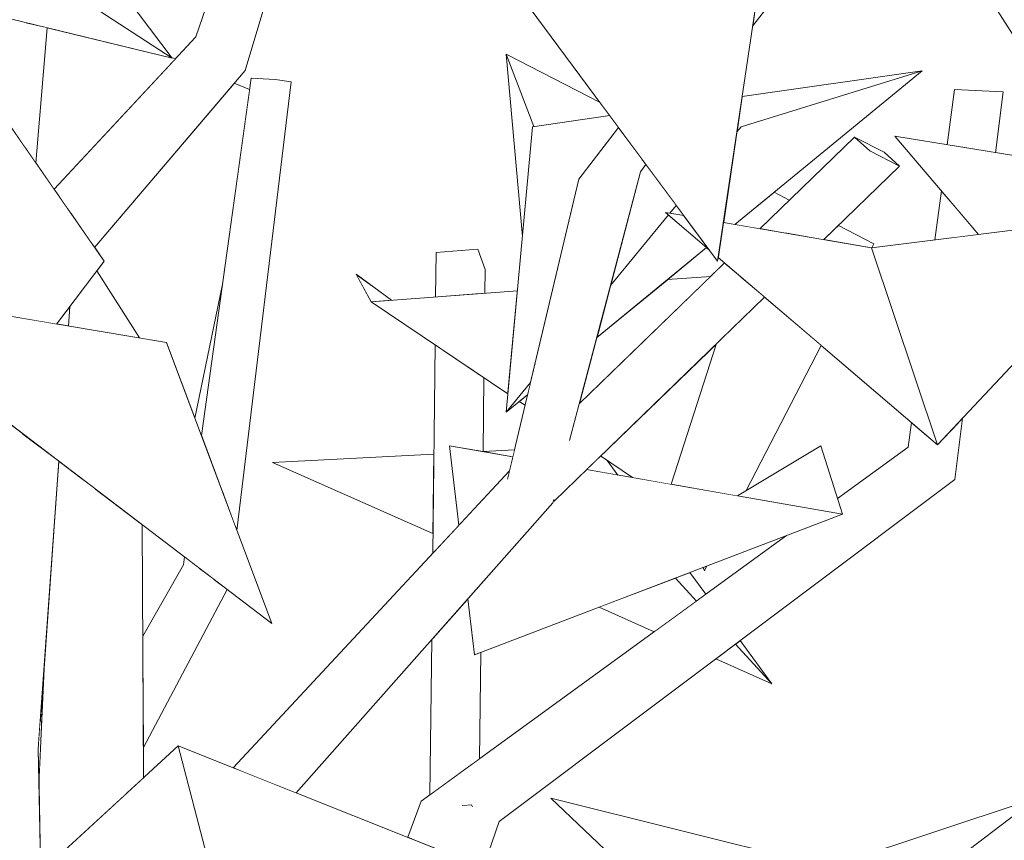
# Model space of a CAD drawing. Extents: x -289599 to -184549, y 66678 to 295474.
# Tile 333 of 656: x -263473 to -263382, y 72239 to 72314. Entities that reach past the tile are written whole.
import ezdxf

# ---------------------------------------------------------------- set-up
doc = ezdxf.new("R2010")
doc.units = 0
doc.header["$MEASUREMENT"] = 0
doc.linetypes.add('Wipeout_Contour', pattern=[1000, 0, -1000])
doc.layers.add('arch drzewa', color=8, linetype='Continuous')
doc.layers.add('arch drzewa_Nr_Pióra__4', color=8, linetype='Continuous', lineweight=9)

msp = doc.modelspace()

# ---------------------------------------------------------------- wipeouts: each hides what was drawn before it
at = {"color": 254, "linetype": 'Wipeout_Contour', "lineweight": 0, "ltscale": 1281516.56519046}
msp.add_wipeout([(-263405.167, 72313.848), (-263394.133, 72328.149), (-263395.625, 72327.798), (-263405.013, 72314.883)], dxfattribs=at).dxf.layer = 'arch drzewa'
at = {"color": 254, "linetype": 'Wipeout_Contour', "lineweight": 0, "ltscale": 1281780.025712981}
msp.add_wipeout([(-263472.259, 72302.688), (-263471.259, 72301.248), (-263470.216, 72313.722), (-263472.152, 72314.193)], dxfattribs=at).dxf.layer = 'arch drzewa'
at = {"color": 254, "linetype": 'Wipeout_Contour', "lineweight": 0, "ltscale": 1281509.307482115}
msp.add_wipeout([(-263406.616, 72304.128), (-263406.236, 72304.59), (-263389.523, 72309.746), (-263406.134, 72307.363)], dxfattribs=at).dxf.layer = 'arch drzewa'
at = {"color": 254, "linetype": 'Wipeout_Contour', "lineweight": 0, "ltscale": 1281679.726388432}
msp.add_wipeout([(-263452.846, 72267.729), (-263452.716, 72267.382), (-263447.706, 72308.737), (-263449.203, 72308.953)], dxfattribs=at).dxf.layer = 'arch drzewa'
at = {"color": 254, "linetype": 'Wipeout_Contour', "lineweight": 0, "ltscale": 1281440.570679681}
msp.add_wipeout([(-263386.555, 72308.018), (-263386.55, 72302.817), (-263382.757, 72302.196), (-263382.057, 72307.8)], dxfattribs=at).dxf.layer = 'arch drzewa'
at = {"color": 254, "linetype": 'Wipeout_Contour', "lineweight": 0, "ltscale": 1281473.518111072}
msp.add_wipeout([(-263395.778, 72303.639), (-263394.355, 72302.358), (-263391.619, 72300.96), (-263393.042, 72302.241)], dxfattribs=at).dxf.layer = 'arch drzewa'
at = {"color": 254, "linetype": 'Wipeout_Contour', "lineweight": 0, "ltscale": 961076.503666}
msp.add_wipeout([(-263386.545, 72297.243), (-263386.543, 72294.382), (-263384.346, 72294.655)], dxfattribs=at).dxf.layer = 'arch drzewa'
at = {"color": 254, "linetype": 'Wipeout_Contour', "lineweight": 0, "ltscale": 1281603.294550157}
msp.add_wipeout([(-263430.536, 72289.188), (-263429.855, 72289.238), (-263429.83, 72291.438), (-263430.489, 72293.301)], dxfattribs=at).dxf.layer = 'arch drzewa'
at = {"color": 254, "linetype": 'Wipeout_Contour', "lineweight": 0, "ltscale": 961311.443079}
msp.add_wipeout([(-263468.119, 72288.024), (-263469.342, 72286.403), (-263468.249, 72286.219)], dxfattribs=at).dxf.layer = 'arch drzewa'
at = {"color": 254, "linetype": 'Wipeout_Contour', "lineweight": 0, "ltscale": 1281591.382867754}
msp.add_wipeout([(-263430.701, 72274.762), (-263430.022, 72274.644), (-263429.944, 72281.462), (-263430.619, 72281.916)], dxfattribs=at).dxf.layer = 'arch drzewa'
at = {"color": 254, "linetype": 'Wipeout_Contour', "lineweight": 0, "ltscale": 1281674.929464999}
msp.add_wipeout([(-263454.841, 72262.864), (-263461.351, 72249.369), (-263461.338, 72247.354), (-263453.607, 72261.924)], dxfattribs=at).dxf.layer = 'arch drzewa'
at = {"color": 254, "linetype": 'Wipeout_Contour', "lineweight": 0, "ltscale": 1601958.424458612}
msp.add_wipeout([(-263431.033, 72245.824), (-263430.347, 72246.323), (-263430.234, 72256.126), (-263430.814, 72255.904), (-263430.908, 72256.692)], dxfattribs=at).dxf.layer = 'arch drzewa'
at = {"color": 254, "linetype": 'Wipeout_Contour', "lineweight": 0, "ltscale": 1281562.048757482}
msp.add_wipeout([(-263435.72, 72242.416), (-263436.506, 72238.905), (-263430.002, 72236.318), (-263428.552, 72240.528)], dxfattribs=at).dxf.layer = 'arch drzewa'

# ---------------------------------------------------------------- next in the draw order: wipeouts: each hides what was drawn before it
at = {"color": 254, "linetype": 'Wipeout_Contour', "lineweight": 0, "ltscale": 1281786.774988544}
msp.add_wipeout([(-263473.64, 72304.677), (-263472.259, 72302.688), (-263472.152, 72314.193), (-263472.767, 72314.343)], dxfattribs=at).dxf.layer = 'arch drzewa'
at = {"color": 254, "linetype": 'Wipeout_Contour', "lineweight": 0, "ltscale": 961258.992095}
msp.add_wipeout([(-263449.203, 72308.953), (-263453.756, 72270.158), (-263452.846, 72267.729)], dxfattribs=at).dxf.layer = 'arch drzewa'
at = {"color": 254, "linetype": 'Wipeout_Contour', "lineweight": 0, "ltscale": 961087.085506}
msp.add_wipeout([(-263387.215, 72302.926), (-263386.55, 72302.817), (-263386.555, 72308.018)], dxfattribs=at).dxf.layer = 'arch drzewa'
at = {"color": 254, "linetype": 'Wipeout_Contour', "lineweight": 0, "ltscale": 1281480.937796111}
msp.add_wipeout([(-263402.163, 72294.792), (-263398.613, 72294.182), (-263391.619, 72300.96), (-263394.355, 72302.358)], dxfattribs=at).dxf.layer = 'arch drzewa'
at = {"color": 254, "linetype": 'Wipeout_Contour', "lineweight": 0, "ltscale": 1281442.819517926}
msp.add_wipeout([(-263387.765, 72298.678), (-263388.351, 72294.157), (-263386.543, 72294.382), (-263386.545, 72297.243)], dxfattribs=at).dxf.layer = 'arch drzewa'
at = {"color": 254, "linetype": 'Wipeout_Contour', "lineweight": 0, "ltscale": 1281612.453282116}
msp.add_wipeout([(-263434.396, 72288.9), (-263430.536, 72289.188), (-263430.489, 72293.301), (-263434.349, 72293)], dxfattribs=at).dxf.layer = 'arch drzewa'
at = {"color": 254, "linetype": 'Wipeout_Contour', "lineweight": 0, "ltscale": 1922395.624156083}
msp.add_wipeout([(-263434.447, 72284.489), (-263434.667, 72265.252), (-263432.243, 72267.854), (-263433.12, 72275.183), (-263430.701, 72274.762), (-263430.619, 72281.916)], dxfattribs=at).dxf.layer = 'arch drzewa'
at = {"color": 254, "linetype": 'Wipeout_Contour', "lineweight": 0, "ltscale": 1922191.66248813}
msp.add_wipeout([(-263398.081, 72268.417), (-263428.552, 72240.528), (-263386.522, 72272.075), (-263390.825, 72275.058), (-263397.046, 72269.365), (-263396.891, 72268.872)], dxfattribs=at).dxf.layer = 'arch drzewa'
at = {"color": 254, "linetype": 'Wipeout_Contour', "lineweight": 0, "ltscale": 1281677.330411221}
msp.add_wipeout([(-263454.86, 72262.878), (-263461.358, 72250.477), (-263461.351, 72249.369), (-263454.841, 72262.864)], dxfattribs=at).dxf.layer = 'arch drzewa'
at = {"color": 254, "linetype": 'Wipeout_Contour', "lineweight": 0, "ltscale": 1601969.102677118}
msp.add_wipeout([(-263434.922, 72242.996), (-263431.033, 72245.824), (-263430.908, 72256.692), (-263431.431, 72261.063), (-263434.758, 72257.303)], dxfattribs=at).dxf.layer = 'arch drzewa'
at = {"color": 254, "linetype": 'Wipeout_Contour', "lineweight": 0, "ltscale": 961182.528814}
msp.add_wipeout([(-263435.72, 72242.416), (-263436.96, 72239.085), (-263436.506, 72238.905)], dxfattribs=at).dxf.layer = 'arch drzewa'
at = {"color": 254, "linetype": 'Wipeout_Contour', "lineweight": 0, "ltscale": 961169.681646}
msp.add_wipeout([(-263431.076, 72242.086), (-263431.641, 72242.042), (-263431.03, 72241.958)], dxfattribs=at).dxf.layer = 'arch drzewa'

# ---------------------------------------------------------------- next in the draw order: wipeouts: each hides what was drawn before it
at = {"color": 254, "linetype": 'Wipeout_Contour', "lineweight": 0, "ltscale": 1281686.899042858}
msp.add_wipeout([(-263454.031, 72270.89), (-263453.756, 72270.158), (-263449.203, 72308.953), (-263451.411, 72309.054)], dxfattribs=at).dxf.layer = 'arch drzewa'
at = {"color": 254, "linetype": 'Wipeout_Contour', "lineweight": 0, "ltscale": 1281491.591368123}
msp.add_wipeout([(-263395.778, 72303.639), (-263404.494, 72295.192), (-263402.163, 72294.792), (-263394.355, 72302.358)], dxfattribs=at).dxf.layer = 'arch drzewa'
at = {"color": 254, "linetype": 'Wipeout_Contour', "lineweight": 0, "ltscale": 1601946.481872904}
msp.add_wipeout([(-263417.254, 72298.52), (-263422.393, 72275.123), (-263422.346, 72275.231), (-263422.036, 72275.738), (-263415.509, 72300.443)], dxfattribs=at).dxf.layer = 'arch drzewa'
at = {"color": 254, "linetype": 'Wipeout_Contour', "lineweight": 0, "ltscale": 961063.263163}
msp.add_wipeout([(-263386.527, 72276.956), (-263386.522, 72272.075), (-263385.818, 72277.711)], dxfattribs=at).dxf.layer = 'arch drzewa'
at = {"color": 254, "linetype": 'Wipeout_Contour', "lineweight": 0, "ltscale": 961085.660075}
msp.add_wipeout([(-263390.825, 72275.058), (-263397.346, 72270.317), (-263397.046, 72269.365)], dxfattribs=at).dxf.layer = 'arch drzewa'
at = {"color": 254, "linetype": 'Wipeout_Contour', "lineweight": 0, "ltscale": 1602101.277150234}
msp.add_wipeout([(-263461.389, 72255.461), (-263461.358, 72250.477), (-263454.86, 72262.878), (-263456.142, 72263.855), (-263457.657, 72264.197)], dxfattribs=at).dxf.layer = 'arch drzewa'
at = {"color": 254, "linetype": 'Wipeout_Contour', "lineweight": 0, "ltscale": 961169.777439}
msp.add_wipeout([(-263431.071, 72242.479), (-263431.641, 72242.042), (-263431.076, 72242.086)], dxfattribs=at).dxf.layer = 'arch drzewa'
at = {"color": 254, "linetype": 'Wipeout_Contour', "lineweight": 0, "ltscale": 961097.990007}
msp.add_wipeout([(-263403.844, 72223.797), (-263423.785, 72242.699), (-263398.217, 72236.334)], dxfattribs=at).dxf.layer = 'arch drzewa'

# ---------------------------------------------------------------- next in the draw order: linework, layer by layer
at = {"layer": 'arch drzewa_Nr_Pióra__4', "linetype": 'Continuous'}
msp.add_line((-263447.706, 72308.737), (-263449.203, 72308.953), dxfattribs=at)

# ---------------------------------------------------------------- next in the draw order: wipeouts: each hides what was drawn before it
at = {"color": 254, "linetype": 'Wipeout_Contour', "lineweight": 0, "ltscale": 1601887.182133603}
msp.add_wipeout([(-263406.616, 72304.128), (-263407.862, 72295.77), (-263406.792, 72295.586), (-263389.523, 72309.746), (-263406.236, 72304.59)], dxfattribs=at).dxf.layer = 'arch drzewa'
at = {"color": 254, "linetype": 'Wipeout_Contour', "lineweight": 0, "ltscale": 961266.986246}
msp.add_wipeout([(-263451.411, 72309.054), (-263455.995, 72276.132), (-263454.031, 72270.89)], dxfattribs=at).dxf.layer = 'arch drzewa'
at = {"color": 254, "linetype": 'Wipeout_Contour', "lineweight": 0, "ltscale": 961167.05625}
msp.add_wipeout([(-263415.014, 72301.124), (-263415.509, 72300.443), (-263414.999, 72301.104)], dxfattribs=at).dxf.layer = 'arch drzewa'
at = {"color": 254, "linetype": 'Wipeout_Contour', "lineweight": 0, "ltscale": 1601783.513069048}
msp.add_wipeout([(-263390.825, 72275.058), (-263386.522, 72272.075), (-263386.527, 72276.956), (-263388.113, 72275.266), (-263390.531, 72277.33)], dxfattribs=at).dxf.layer = 'arch drzewa'
at = {"color": 254, "linetype": 'Wipeout_Contour', "lineweight": 0, "ltscale": 1281596.040140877}
msp.add_wipeout([(-263449.091, 72243.911), (-263447.253, 72243.18), (-263423.588, 72269.929), (-263427.765, 72272.091)], dxfattribs=at).dxf.layer = 'arch drzewa'
at = {"color": 254, "linetype": 'Wipeout_Contour', "lineweight": 0, "ltscale": 1281687.551165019}
msp.add_wipeout([(-263457.657, 72264.197), (-263461.402, 72257.613), (-263461.399, 72257.168), (-263461.389, 72255.461)], dxfattribs=at).dxf.layer = 'arch drzewa'
at = {"color": 254, "linetype": 'Wipeout_Contour', "lineweight": 0, "ltscale": 961054.052951}
msp.add_wipeout([(-263403.844, 72223.797), (-263398.217, 72236.334), (-263378.974, 72242.699)], dxfattribs=at).dxf.layer = 'arch drzewa'

# ---------------------------------------------------------------- next in the draw order: linework, layer by layer
at = {"layer": 'arch drzewa_Nr_Pióra__4', "linetype": 'Continuous'}
for p, q in [((-263395.778, 72303.639), (-263393.042, 72302.241)), ((-263394.355, 72302.358), (-263395.778, 72303.639)), ((-263403.844, 72223.797), (-263423.785, 72242.699)), ((-263423.785, 72242.699), (-263398.217, 72236.334)), ((-263403.844, 72223.797), (-263378.974, 72242.699)), ((-263378.974, 72242.699), (-263398.217, 72236.334))]:
    msp.add_line(p, q, dxfattribs=at)

# ---------------------------------------------------------------- next in the draw order: wipeouts: each hides what was drawn before it
at = {"color": 254, "linetype": 'Wipeout_Contour', "lineweight": 0, "ltscale": 1281729.511247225}
msp.add_wipeout([(-263466.15, 72293.893), (-263465.843, 72293.451), (-263451.964, 72309.777), (-263455.69, 72310.985)], dxfattribs=at).dxf.layer = 'arch drzewa'
at = {"color": 254, "linetype": 'Wipeout_Contour', "lineweight": 0, "ltscale": 1281557.213124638}
msp.add_wipeout([(-263417.254, 72298.52), (-263423.588, 72269.929), (-263423.511, 72270.198), (-263422.375, 72275.204)], dxfattribs=at).dxf.layer = 'arch drzewa'
at = {"color": 254, "linetype": 'Wipeout_Contour', "lineweight": 0, "ltscale": 961211.572801}
msp.add_wipeout([(-263427.765, 72272.091), (-263452.103, 72245.109), (-263449.091, 72243.911)], dxfattribs=at).dxf.layer = 'arch drzewa'
at = {"color": 254, "linetype": 'Wipeout_Contour', "lineweight": 0, "ltscale": 1281696.664979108}
msp.add_wipeout([(-263465.777, 72271.191), (-263462.926, 72243.109), (-263461.321, 72244.586), (-263461.466, 72267.909)], dxfattribs=at).dxf.layer = 'arch drzewa'
at = {"color": 254, "linetype": 'Wipeout_Contour', "lineweight": 0, "ltscale": 961260.57948}
msp.add_wipeout([(-263457.555, 72264.93), (-263457.657, 72264.197), (-263456.142, 72263.855)], dxfattribs=at).dxf.layer = 'arch drzewa'

# ---------------------------------------------------------------- next in the draw order: wipeouts: each hides what was drawn before it
at = {"color": 254, "linetype": 'Wipeout_Contour', "lineweight": 0, "ltscale": 961280.902378}
msp.add_wipeout([(-263445.585, 72342.023), (-263451.964, 72309.777), (-263442.633, 72341)], dxfattribs=at).dxf.layer = 'arch drzewa'
at = {"color": 254, "linetype": 'Wipeout_Contour', "lineweight": 0, "ltscale": 961305.561847}
msp.add_wipeout([(-263455.69, 72310.985), (-263468.028, 72296.597), (-263466.15, 72293.893)], dxfattribs=at).dxf.layer = 'arch drzewa'
at = {"color": 254, "linetype": 'Wipeout_Contour', "lineweight": 0, "ltscale": 961173.882723}
msp.add_wipeout([(-263423.588, 72269.929), (-263417.254, 72298.52), (-263421.185, 72299.753)], dxfattribs=at).dxf.layer = 'arch drzewa'
at = {"color": 254, "linetype": 'Wipeout_Contour', "lineweight": 0, "ltscale": 2242792.727544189}
msp.add_wipeout([(-263452.252, 72245.168), (-263452.103, 72245.109), (-263427.765, 72272.091), (-263427.611, 72272.737), (-263427.639, 72272.762), (-263427.595, 72272.804), (-263427.583, 72272.856)], dxfattribs=at).dxf.layer = 'arch drzewa'
at = {"color": 254, "linetype": 'Wipeout_Contour', "lineweight": 0, "ltscale": 1281703.575194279}
msp.add_wipeout([(-263465.83, 72271.231), (-263465.848, 72240.419), (-263462.926, 72243.109), (-263465.777, 72271.191)], dxfattribs=at).dxf.layer = 'arch drzewa'

# ---------------------------------------------------------------- next in the draw order: wipeouts: each hides what was drawn before it
at = {"color": 254, "linetype": 'Wipeout_Contour', "lineweight": 0, "ltscale": 1281740.694755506}
msp.add_wipeout([(-263468.348, 72297.058), (-263468.028, 72296.597), (-263455.69, 72310.985), (-263456.521, 72312.869)], dxfattribs=at).dxf.layer = 'arch drzewa'
at = {"color": 254, "linetype": 'Wipeout_Contour', "lineweight": 0, "ltscale": 1281557.797263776}
msp.add_wipeout([(-263415.172, 72301.337), (-263417.254, 72298.52), (-263415.509, 72300.443), (-263415.014, 72301.124)], dxfattribs=at).dxf.layer = 'arch drzewa'
at = {"color": 254, "linetype": 'Wipeout_Contour', "lineweight": 0, "ltscale": 1922577.191981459}
msp.add_wipeout([(-263469.437, 72269.702), (-263467.006, 72239.353), (-263465.848, 72240.419), (-263465.83, 72271.231), (-263466.864, 72272.02), (-263469.22, 72272.726)], dxfattribs=at).dxf.layer = 'arch drzewa'
at = {"color": 254, "linetype": 'Wipeout_Contour', "lineweight": 0, "ltscale": 961215.896133}
msp.add_wipeout([(-263453.068, 72245.493), (-263452.252, 72245.168), (-263427.583, 72272.856)], dxfattribs=at).dxf.layer = 'arch drzewa'

# ---------------------------------------------------------------- next in the draw order: wipeouts: each hides what was drawn before it
at = {"color": 254, "linetype": 'Wipeout_Contour', "lineweight": 0, "ltscale": 1281714.905559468}
msp.add_wipeout([(-263455.69, 72310.985), (-263451.964, 72309.777), (-263445.585, 72342.023), (-263445.833, 72342.109)], dxfattribs=at).dxf.layer = 'arch drzewa'
at = {"color": 254, "linetype": 'Wipeout_Contour', "lineweight": 0, "ltscale": 961311.733597}
msp.add_wipeout([(-263469.572, 72298.82), (-263468.348, 72297.058), (-263456.521, 72312.869)], dxfattribs=at).dxf.layer = 'arch drzewa'
at = {"color": 254, "linetype": 'Wipeout_Contour', "lineweight": 0, "ltscale": 961168.885426}
msp.add_wipeout([(-263415.379, 72301.616), (-263417.254, 72298.52), (-263415.172, 72301.337)], dxfattribs=at).dxf.layer = 'arch drzewa'
at = {"color": 254, "linetype": 'Wipeout_Contour', "lineweight": 0, "ltscale": 961177.509367}
msp.add_wipeout([(-263421.185, 72299.753), (-263427.765, 72272.091), (-263423.588, 72269.929)], dxfattribs=at).dxf.layer = 'arch drzewa'
at = {"color": 254, "linetype": 'Wipeout_Contour', "lineweight": 0, "ltscale": 961299.728495}
msp.add_wipeout([(-263469.22, 72272.726), (-263466.864, 72272.02), (-263469.145, 72273.757)], dxfattribs=at).dxf.layer = 'arch drzewa'
at = {"color": 254, "linetype": 'Wipeout_Contour', "lineweight": 0, "ltscale": 1602142.522526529}
msp.add_wipeout([(-263470.475, 72255.284), (-263470.979, 72243.958), (-263470.796, 72235.864), (-263467.006, 72239.353), (-263469.437, 72269.702)], dxfattribs=at).dxf.layer = 'arch drzewa'

# ---------------------------------------------------------------- next in the draw order: wipeouts: each hides what was drawn before it
at = {"color": 254, "linetype": 'Wipeout_Contour', "lineweight": 0, "ltscale": 961289.190308}
msp.add_wipeout([(-263446.281, 72342.264), (-263455.69, 72310.985), (-263445.833, 72342.109)], dxfattribs=at).dxf.layer = 'arch drzewa'
at = {"color": 254, "linetype": 'Wipeout_Contour', "lineweight": 0, "ltscale": 1922630.014685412}
msp.add_wipeout([(-263471.259, 72301.248), (-263469.572, 72298.82), (-263458.401, 72310.845), (-263458.727, 72310.98), (-263458.673, 72310.908), (-263470.216, 72313.722)], dxfattribs=at).dxf.layer = 'arch drzewa'
at = {"color": 254, "linetype": 'Wipeout_Contour', "lineweight": 0, "ltscale": 1281566.07471584}
msp.add_wipeout([(-263421.185, 72299.753), (-263417.254, 72298.52), (-263415.379, 72301.616), (-263417.539, 72304.531)], dxfattribs=at).dxf.layer = 'arch drzewa'
at = {"color": 254, "linetype": 'Wipeout_Contour', "lineweight": 0, "ltscale": 2242697.596570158}
msp.add_wipeout([(-263423.511, 72270.198), (-263423.536, 72270.112), (-263423.48, 72270.083), (-263404.072, 72288.891), (-263406.294, 72290.788), (-263422.346, 72275.231), (-263422.393, 72275.123)], dxfattribs=at).dxf.layer = 'arch drzewa'
at = {"color": 254, "linetype": 'Wipeout_Contour', "lineweight": 0, "ltscale": 961181.7212}
msp.add_wipeout([(-263427.595, 72272.804), (-263427.639, 72272.762), (-263427.611, 72272.737)], dxfattribs=at).dxf.layer = 'arch drzewa'
at = {"color": 254, "linetype": 'Wipeout_Contour', "lineweight": 0, "ltscale": 2883837.786312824}
msp.add_wipeout([(-263471.054, 72247.234), (-263477.381, 72245.845), (-263474.78, 72219.979), (-263474.597, 72220.013), (-263470.422, 72208.515), (-263470.202, 72209.667), (-263470.779, 72235.116), (-263471.137, 72235.55), (-263470.796, 72235.864)], dxfattribs=at).dxf.layer = 'arch drzewa'

# ---------------------------------------------------------------- next in the draw order: wipeouts: each hides what was drawn before it
at = {"color": 254, "linetype": 'Wipeout_Contour', "lineweight": 0, "ltscale": 1281721.168235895}
msp.add_wipeout([(-263456.521, 72312.869), (-263455.69, 72310.985), (-263446.281, 72342.264), (-263446.407, 72342.308)], dxfattribs=at).dxf.layer = 'arch drzewa'
at = {"color": 254, "linetype": 'Wipeout_Contour', "lineweight": 0, "ltscale": 961380.821822}
msp.add_wipeout([(-263458.673, 72310.908), (-263486.769, 72329.189), (-263506.053, 72322.455)], dxfattribs=at).dxf.layer = 'arch drzewa'
at = {"color": 254, "linetype": 'Wipeout_Contour', "lineweight": 0, "ltscale": 1601924.368340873}
msp.add_wipeout([(-263422.036, 72275.738), (-263422.346, 72275.231), (-263406.294, 72290.788), (-263407.753, 72292.034), (-263421.165, 72279.036)], dxfattribs=at).dxf.layer = 'arch drzewa'
at = {"color": 254, "linetype": 'Wipeout_Contour', "lineweight": 0, "ltscale": 961302.226196}
msp.add_wipeout([(-263469.145, 72273.757), (-263472.52, 72276.326), (-263471.054, 72247.234)], dxfattribs=at).dxf.layer = 'arch drzewa'
at = {"color": 254, "linetype": 'Wipeout_Contour', "lineweight": 0, "ltscale": 1281584.925805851}
msp.add_wipeout([(-263427.272, 72274.165), (-263433.12, 72275.183), (-263432.243, 72267.854), (-263427.582, 72272.859)], dxfattribs=at).dxf.layer = 'arch drzewa'

# ---------------------------------------------------------------- next in the draw order: linework, layer by layer
at = {"layer": 'arch drzewa_Nr_Pióra__4', "linetype": 'Continuous'}
for p, q in [((-263456.521, 72312.869), (-263446.407, 72342.308)), ((-263451.964, 72309.777), (-263442.633, 72341)), ((-263432.243, 72267.854), (-263433.12, 72275.183))]:
    msp.add_line(p, q, dxfattribs=at)

# ---------------------------------------------------------------- next in the draw order: wipeouts: each hides what was drawn before it
at = {"color": 254, "linetype": 'Wipeout_Contour', "lineweight": 0, "ltscale": 961346.283382}
msp.add_wipeout([(-263483.404, 72327), (-263458.673, 72310.908), (-263472.489, 72329.189)], dxfattribs=at).dxf.layer = 'arch drzewa'
at = {"color": 254, "linetype": 'Wipeout_Contour', "lineweight": 0, "ltscale": 1922368.931501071}
msp.add_wipeout([(-263425.456, 72304.59), (-263427.899, 72278.282), (-263425.64, 72281.025), (-263421.185, 72299.753), (-263417.539, 72304.531), (-263418.34, 72305.611)], dxfattribs=at).dxf.layer = 'arch drzewa'
at = {"color": 254, "linetype": 'Wipeout_Contour', "lineweight": 0, "ltscale": 1281743.89738472}
msp.add_wipeout([(-263474.419, 72277.772), (-263477.381, 72245.845), (-263471.054, 72247.234), (-263472.52, 72276.326)], dxfattribs=at).dxf.layer = 'arch drzewa'
at = {"color": 254, "linetype": 'Wipeout_Contour', "lineweight": 0, "ltscale": 961102.942946}
msp.add_wipeout([(-263398.883, 72275.183), (-263406.549, 72270.555), (-263396.891, 72268.872)], dxfattribs=at).dxf.layer = 'arch drzewa'
at = {"color": 254, "linetype": 'Wipeout_Contour', "lineweight": 0, "ltscale": 961184.954784}
msp.add_wipeout([(-263427.122, 72274.792), (-263430.014, 72274.642), (-263427.272, 72274.165)], dxfattribs=at).dxf.layer = 'arch drzewa'

# ---------------------------------------------------------------- next in the draw order: linework, layer by layer
at = {"layer": 'arch drzewa_Nr_Pióra__4', "linetype": 'Continuous'}
for p, q in [((-263458.673, 72310.908), (-263486.769, 72329.189)), ((-263458.673, 72310.908), (-263472.489, 72329.189)), ((-263506.053, 72322.455), (-263458.673, 72310.908)), ((-263458.401, 72310.845), (-263458.727, 72310.98)), ((-263433.12, 72275.183), (-263427.272, 72274.165)), ((-263427.122, 72274.792), (-263430.014, 72274.642))]:
    msp.add_line(p, q, dxfattribs=at)

# ---------------------------------------------------------------- next in the draw order: wipeouts: each hides what was drawn before it
at = {"color": 254, "linetype": 'Wipeout_Contour', "lineweight": 0, "ltscale": 2242710.125911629}
msp.add_wipeout([(-263418.277, 72289.967), (-263412.933, 72296.456), (-263413.204, 72296.687), (-263412.8, 72296.618), (-263412.208, 72297.338), (-263414.999, 72301.104), (-263415.509, 72300.443)], dxfattribs=at).dxf.layer = 'arch drzewa'
at = {"color": 254, "linetype": 'Wipeout_Contour', "lineweight": 0, "ltscale": 961298.336787}
msp.add_wipeout([(-263449.498, 72258.794), (-263459.204, 72284.696), (-263490.411, 72289.95)], dxfattribs=at).dxf.layer = 'arch drzewa'
at = {"color": 254, "linetype": 'Wipeout_Contour', "lineweight": 0, "ltscale": 961183.931157}
msp.add_wipeout([(-263425.64, 72281.025), (-263427.899, 72278.282), (-263425.903, 72279.918)], dxfattribs=at).dxf.layer = 'arch drzewa'
at = {"color": 254, "linetype": 'Wipeout_Contour', "lineweight": 0, "ltscale": 2242704.164536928}
msp.add_wipeout([(-263423.588, 72269.929), (-263431.431, 72261.063), (-263430.814, 72255.904), (-263396.891, 72268.872), (-263420.488, 72272.983), (-263423.48, 72270.083), (-263423.536, 72270.112)], dxfattribs=at).dxf.layer = 'arch drzewa'
at = {"color": 254, "linetype": 'Wipeout_Contour', "lineweight": 0, "ltscale": 1602146.869806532}
msp.add_wipeout([(-263471.054, 72247.234), (-263470.996, 72244.676), (-263470.949, 72244.636), (-263470.723, 72249.704), (-263470.861, 72249.913)], dxfattribs=at).dxf.layer = 'arch drzewa'

# ---------------------------------------------------------------- next in the draw order: linework, layer by layer
at = {"layer": 'arch drzewa_Nr_Pióra__4', "linetype": 'Continuous'}
for p, q in [((-263427.639, 72272.762), (-263427.595, 72272.804)), ((-263423.505, 72270.219), (-263423.588, 72269.929)), ((-263423.48, 72270.083), (-263423.536, 72270.112)), ((-263457.657, 72264.197), (-263457.555, 72264.93)), ((-263461.402, 72257.613), (-263457.657, 72264.197)), ((-263430.814, 72255.904), (-263431.431, 72261.063)), ((-263430.814, 72255.904), (-263430.718, 72255.962))]:
    msp.add_line(p, q, dxfattribs=at)

# ---------------------------------------------------------------- next in the draw order: wipeouts: each hides what was drawn before it
at = {"color": 254, "linetype": 'Wipeout_Contour', "lineweight": 0, "ltscale": 2883863.43524727}
msp.add_wipeout([(-263452.963, 72308.602), (-263465.843, 72293.451), (-263464.971, 72292.196), (-263465.648, 72291.299), (-263461.691, 72285.114), (-263459.204, 72284.696), (-263456.592, 72277.725), (-263454.075, 72289.92), (-263451.555, 72308.022)], dxfattribs=at).dxf.layer = 'arch drzewa'
at = {"color": 254, "linetype": 'Wipeout_Contour', "lineweight": 0, "ltscale": 1281545.023781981}
msp.add_wipeout([(-263418.277, 72289.967), (-263419.557, 72285.121), (-263409.405, 72293.444), (-263412.933, 72296.456)], dxfattribs=at).dxf.layer = 'arch drzewa'
at = {"color": 254, "linetype": 'Wipeout_Contour', "lineweight": 0, "ltscale": 961203.723638}
msp.add_wipeout([(-263426.86, 72289.462), (-263440.348, 72288.456), (-263427.741, 72279.98)], dxfattribs=at).dxf.layer = 'arch drzewa'
at = {"color": 254, "linetype": 'Wipeout_Contour', "lineweight": 0, "ltscale": 961216.094096}
msp.add_wipeout([(-263449.45, 72273.635), (-263434.646, 72267.078), (-263434.562, 72274.407)], dxfattribs=at).dxf.layer = 'arch drzewa'
at = {"color": 254, "linetype": 'Wipeout_Contour', "lineweight": 0, "ltscale": 1281511.125008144}
msp.add_wipeout([(-263412.288, 72262.986), (-263419.33, 72260.294), (-263414.234, 72258.038), (-263410.35, 72260.862)], dxfattribs=at).dxf.layer = 'arch drzewa'
at = {"color": 254, "linetype": 'Wipeout_Contour', "lineweight": 0, "ltscale": 961106.284201}
msp.add_wipeout([(-263408.568, 72255.528), (-263403.394, 72253.236), (-263406.738, 72256.902)], dxfattribs=at).dxf.layer = 'arch drzewa'
at = {"color": 254, "linetype": 'Wipeout_Contour', "lineweight": 0, "ltscale": 961290.736706}
msp.add_wipeout([(-263470.475, 72255.284), (-263470.861, 72249.913), (-263470.723, 72249.704)], dxfattribs=at).dxf.layer = 'arch drzewa'
at = {"color": 254, "linetype": 'Wipeout_Contour', "lineweight": 0, "ltscale": 961240.808606}
msp.add_wipeout([(-263447.533, 72206.949), (-263471.137, 72235.55), (-263458.143, 72247.512)], dxfattribs=at).dxf.layer = 'arch drzewa'

# ---------------------------------------------------------------- next in the draw order: linework, layer by layer
at = {"layer": 'arch drzewa_Nr_Pióra__4', "linetype": 'Continuous'}
for p, q in [((-263455.995, 72276.132), (-263451.411, 72309.054)), ((-263451.555, 72308.022), (-263452.963, 72308.602)), ((-263452.716, 72267.382), (-263447.706, 72308.737)), ((-263449.203, 72308.953), (-263451.411, 72309.054)), ((-263429.855, 72289.238), (-263429.83, 72291.438)), ((-263456.592, 72277.725), (-263454.075, 72289.92)), ((-263449.498, 72258.794), (-263459.204, 72284.696)), ((-263434.667, 72265.252), (-263434.447, 72284.489)), ((-263430.022, 72274.644), (-263429.944, 72281.462)), ((-263434.562, 72274.407), (-263449.45, 72273.635)), ((-263471.054, 72247.234), (-263469.145, 72273.757)), ((-263449.45, 72273.635), (-263434.646, 72267.078)), ((-263461.321, 72244.586), (-263461.466, 72267.909)), ((-263419.33, 72260.294), (-263414.234, 72258.038)), ((-263470.979, 72243.958), (-263470.475, 72255.284)), ((-263470.723, 72249.704), (-263470.861, 72249.913)), ((-263470.796, 72235.864), (-263471.054, 72247.234)), ((-263470.996, 72244.676), (-263470.949, 72244.636))]:
    msp.add_line(p, q, dxfattribs=at)

# ---------------------------------------------------------------- next in the draw order: wipeouts: each hides what was drawn before it
at = {"color": 254, "linetype": 'Wipeout_Contour', "lineweight": 0, "ltscale": 1281770.497858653}
msp.add_wipeout([(-263480.607, 72288.3), (-263469.342, 72286.403), (-263464.971, 72292.196), (-263475.586, 72307.478)], dxfattribs=at).dxf.layer = 'arch drzewa'
at = {"color": 254, "linetype": 'Wipeout_Contour', "lineweight": 0, "ltscale": 961154.589476}
msp.add_wipeout([(-263412.8, 72296.618), (-263411.51, 72296.396), (-263412.208, 72297.338)], dxfattribs=at).dxf.layer = 'arch drzewa'
at = {"color": 254, "linetype": 'Wipeout_Contour', "lineweight": 0, "ltscale": 961229.187085}
msp.add_wipeout([(-263441.73, 72290.984), (-263438.639, 72288.583), (-263438.452, 72288.597)], dxfattribs=at).dxf.layer = 'arch drzewa'
at = {"color": 254, "linetype": 'Wipeout_Contour', "lineweight": 0, "ltscale": 1281542.77028949}
msp.add_wipeout([(-263421.165, 72279.036), (-263409.035, 72290.791), (-263413.002, 72290.495), (-263419.557, 72285.121)], dxfattribs=at).dxf.layer = 'arch drzewa'
at = {"color": 254, "linetype": 'Wipeout_Contour', "lineweight": 0, "ltscale": 961182.72554}
msp.add_wipeout([(-263425.903, 72279.918), (-263426.689, 72279.273), (-263426.144, 72278.907)], dxfattribs=at).dxf.layer = 'arch drzewa'
at = {"color": 254, "linetype": 'Wipeout_Contour', "lineweight": 0, "ltscale": 1281499.897603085}
msp.add_wipeout([(-263412.288, 72262.986), (-263410.35, 72260.862), (-263409.484, 72261.492), (-263410.96, 72263.494)], dxfattribs=at).dxf.layer = 'arch drzewa'
at = {"color": 254, "linetype": 'Wipeout_Contour', "lineweight": 0, "ltscale": 961104.382113}
msp.add_wipeout([(-263406.738, 72256.902), (-263403.394, 72253.236), (-263406.326, 72257.211)], dxfattribs=at).dxf.layer = 'arch drzewa'
at = {"color": 254, "linetype": 'Wipeout_Contour', "lineweight": 0, "ltscale": 961198.906748}
msp.add_wipeout([(-263447.533, 72206.949), (-263458.143, 72247.512), (-263428.072, 72235.55)], dxfattribs=at).dxf.layer = 'arch drzewa'

# ---------------------------------------------------------------- next in the draw order: linework, layer by layer
at = {"layer": 'arch drzewa_Nr_Pióra__4', "linetype": 'Continuous'}
for p, q in [((-263471.259, 72301.248), (-263470.216, 72313.722)), ((-263469.572, 72298.82), (-263456.521, 72312.869)), ((-263465.843, 72293.451), (-263451.964, 72309.777)), ((-263464.971, 72292.196), (-263475.586, 72307.478)), ((-263469.342, 72286.403), (-263464.971, 72292.196)), ((-263465.648, 72291.299), (-263461.691, 72285.114)), ((-263459.204, 72284.696), (-263490.411, 72289.95)), ((-263490.411, 72289.95), (-263449.498, 72258.794)), ((-263468.249, 72286.219), (-263468.119, 72288.024)), ((-263427.899, 72278.282), (-263425.64, 72281.025)), ((-263425.903, 72279.918), (-263427.899, 72278.282)), ((-263426.689, 72279.273), (-263426.144, 72278.907)), ((-263453.068, 72245.493), (-263427.582, 72272.859)), ((-263447.253, 72243.18), (-263423.588, 72269.929)), ((-263410.35, 72260.862), (-263412.288, 72262.986)), ((-263461.338, 72247.354), (-263453.607, 72261.924)), ((-263434.922, 72242.996), (-263434.758, 72257.303)), ((-263403.394, 72253.236), (-263406.738, 72256.902)), ((-263403.394, 72253.236), (-263406.326, 72257.211)), ((-263430.347, 72246.323), (-263430.234, 72256.126)), ((-263408.568, 72255.528), (-263403.394, 72253.236)), ((-263471.137, 72235.55), (-263458.143, 72247.512)), ((-263458.143, 72247.512), (-263447.533, 72206.949)), ((-263428.072, 72235.55), (-263458.143, 72247.512)), ((-263436.96, 72239.085), (-263435.72, 72242.416)), ((-263431.076, 72242.086), (-263431.96, 72242.017)), ((-263431.005, 72241.885), (-263431.076, 72242.086)), ((-263430.002, 72236.318), (-263428.552, 72240.528))]:
    msp.add_line(p, q, dxfattribs=at)

# ---------------------------------------------------------------- next in the draw order: wipeouts: each hides what was drawn before it
at = {"color": 254, "linetype": 'Wipeout_Contour', "lineweight": 0, "ltscale": 961183.381045}
msp.add_wipeout([(-263404.072, 72321.195), (-263438.782, 72333.192), (-263408.396, 72292.194)], dxfattribs=at).dxf.layer = 'arch drzewa'
at = {"color": 254, "linetype": 'Wipeout_Contour', "lineweight": 0, "ltscale": 961230.517122}
msp.add_wipeout([(-263441.727, 72290.979), (-263440.348, 72288.456), (-263438.642, 72288.583)], dxfattribs=at).dxf.layer = 'arch drzewa'
at = {"color": 254, "linetype": 'Wipeout_Contour', "lineweight": 0, "ltscale": 961122.487988}
msp.add_wipeout([(-263409.727, 72263.965), (-263409.611, 72263.663), (-263409.388, 72264.095)], dxfattribs=at).dxf.layer = 'arch drzewa'

# ---------------------------------------------------------------- next in the draw order: linework, layer by layer
at = {"layer": 'arch drzewa_Nr_Pióra__4', "linetype": 'Continuous'}
for p, q in [((-263405.167, 72313.848), (-263394.133, 72328.149)), ((-263406.236, 72304.59), (-263389.523, 72309.746)), ((-263406.134, 72307.363), (-263389.523, 72309.746)), ((-263406.616, 72304.128), (-263406.236, 72304.59)), ((-263415.509, 72300.443), (-263414.999, 72301.104)), ((-263430.489, 72293.301), (-263434.349, 72293)), ((-263429.83, 72291.438), (-263430.489, 72293.301)), ((-263434.396, 72288.9), (-263434.349, 72293)), ((-263438.452, 72288.597), (-263441.73, 72290.984)), ((-263441.73, 72290.984), (-263440.348, 72288.456)), ((-263426.86, 72289.462), (-263440.348, 72288.456)), ((-263440.348, 72288.456), (-263427.741, 72279.98))]:
    msp.add_line(p, q, dxfattribs=at)

# ---------------------------------------------------------------- next in the draw order: wipeouts: each hides what was drawn before it
at = {"color": 254, "linetype": 'Wipeout_Contour', "lineweight": 0, "ltscale": 1281590.665489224}
msp.add_wipeout([(-263419.231, 72306.814), (-263427.893, 72311.278), (-263425.332, 72304.608), (-263418.34, 72305.611)], dxfattribs=at).dxf.layer = 'arch drzewa'
at = {"color": 254, "linetype": 'Wipeout_Contour', "lineweight": 0, "ltscale": 961151.17862}
msp.add_wipeout([(-263411.51, 72296.396), (-263413.204, 72296.687), (-263409.179, 72293.251)], dxfattribs=at).dxf.layer = 'arch drzewa'
at = {"color": 254, "linetype": 'Wipeout_Contour', "lineweight": 0, "ltscale": 1281483.427760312}
msp.add_wipeout([(-263408.344, 72292.538), (-263388.113, 72275.266), (-263394.218, 72293.427), (-263407.862, 72295.77)], dxfattribs=at).dxf.layer = 'arch drzewa'
at = {"color": 254, "linetype": 'Wipeout_Contour', "lineweight": 0, "ltscale": 961122.812917}
msp.add_wipeout([(-263409.727, 72263.965), (-263409.77, 72263.949), (-263409.611, 72263.663)], dxfattribs=at).dxf.layer = 'arch drzewa'

# ---------------------------------------------------------------- next in the draw order: linework, layer by layer
at = {"layer": 'arch drzewa_Nr_Pióra__4', "linetype": 'Continuous'}
for p, q in [((-263421.185, 72299.753), (-263417.539, 72304.531)), ((-263412.8, 72296.618), (-263412.208, 72297.338)), ((-263413.204, 72296.687), (-263411.51, 72296.396)), ((-263396.891, 72268.872), (-263430.814, 72255.904)), ((-263435.72, 72242.416), (-263402.041, 72266.904)), ((-263409.611, 72263.663), (-263409.388, 72264.095)), ((-263409.484, 72261.492), (-263410.96, 72263.494)), ((-263409.611, 72263.663), (-263409.77, 72263.949)), ((-263409.727, 72263.965), (-263409.611, 72263.663))]:
    msp.add_line(p, q, dxfattribs=at)

# ---------------------------------------------------------------- next in the draw order: wipeouts: each hides what was drawn before it
at = {"color": 254, "linetype": 'Wipeout_Contour', "lineweight": 0, "ltscale": 1281601.697419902}
msp.add_wipeout([(-263425.332, 72304.608), (-263427.893, 72311.278), (-263426.396, 72294.466), (-263425.456, 72304.59)], dxfattribs=at).dxf.layer = 'arch drzewa'
at = {"color": 254, "linetype": 'Wipeout_Contour', "lineweight": 0, "ltscale": 1281508.327429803}
msp.add_wipeout([(-263403.185, 72298.544), (-263406.792, 72295.586), (-263404.494, 72295.192), (-263401.782, 72297.821)], dxfattribs=at).dxf.layer = 'arch drzewa'
at = {"color": 254, "linetype": 'Wipeout_Contour', "lineweight": 0, "ltscale": 961064.836028}
msp.add_wipeout([(-263388.113, 72275.266), (-263394.218, 72293.427), (-263368.004, 72296.687)], dxfattribs=at).dxf.layer = 'arch drzewa'
at = {"color": 254, "linetype": 'Wipeout_Contour', "lineweight": 0, "ltscale": 2242668.142641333}
msp.add_wipeout([(-263413.002, 72290.495), (-263409.035, 72290.791), (-263407.753, 72292.034), (-263408.344, 72292.538), (-263408.396, 72292.194), (-263409.179, 72293.251), (-263409.405, 72293.444)], dxfattribs=at).dxf.layer = 'arch drzewa'
at = {"color": 254, "linetype": 'Wipeout_Contour', "lineweight": 0, "ltscale": 1281525.947367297}
msp.add_wipeout([(-263419.195, 72274.236), (-263416.228, 72272.241), (-263412.687, 72271.624), (-263408.507, 72284.594)], dxfattribs=at).dxf.layer = 'arch drzewa'

# ---------------------------------------------------------------- next in the draw order: linework, layer by layer
at = {"layer": 'arch drzewa_Nr_Pióra__4', "linetype": 'Continuous'}
for p, q in [((-263438.782, 72333.192), (-263408.396, 72292.194)), ((-263408.396, 72292.194), (-263404.072, 72321.195)), ((-263419.231, 72306.814), (-263427.893, 72311.278)), ((-263427.893, 72311.278), (-263425.332, 72304.608)), ((-263426.396, 72294.466), (-263427.893, 72311.278)), ((-263425.456, 72304.59), (-263418.34, 72305.611)), ((-263427.899, 72278.282), (-263425.456, 72304.59)), ((-263422.055, 72275.667), (-263415.509, 72300.443)), ((-263427.765, 72272.091), (-263421.185, 72299.753)), ((-263401.782, 72297.821), (-263403.185, 72298.544)), ((-263418.277, 72289.967), (-263412.933, 72296.456)), ((-263409.179, 72293.251), (-263413.204, 72296.687)), ((-263409.035, 72290.791), (-263413.002, 72290.495)), ((-263386.522, 72272.075), (-263385.818, 72277.711)), ((-263390.825, 72275.058), (-263390.531, 72277.33)), ((-263397.346, 72270.317), (-263390.825, 72275.058))]:
    msp.add_line(p, q, dxfattribs=at)

# ---------------------------------------------------------------- next in the draw order: wipeouts: each hides what was drawn before it
at = {"color": 254, "linetype": 'Wipeout_Contour', "lineweight": 0, "ltscale": 1922098.547946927}
msp.add_wipeout([(-263392.047, 72303.716), (-263384.346, 72294.655), (-263368.004, 72296.687), (-263377.487, 72286.586), (-263374.57, 72283.155), (-263363.003, 72298.965)], dxfattribs=at).dxf.layer = 'arch drzewa'
at = {"color": 254, "linetype": 'Wipeout_Contour', "lineweight": 0, "ltscale": 1601841.559145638}
msp.add_wipeout([(-263398.613, 72294.182), (-263394.218, 72293.427), (-263394.185, 72293.432), (-263393.991, 72293.806), (-263397.262, 72295.491)], dxfattribs=at).dxf.layer = 'arch drzewa'
at = {"color": 254, "linetype": 'Wipeout_Contour', "lineweight": 0, "ltscale": 2242624.971920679}
msp.add_wipeout([(-263408.507, 72284.594), (-263412.678, 72271.651), (-263412.667, 72271.62), (-263406.549, 72270.555), (-263405.808, 72271.002), (-263398.849, 72284.432), (-263404.072, 72288.891)], dxfattribs=at).dxf.layer = 'arch drzewa'
at = {"color": 254, "linetype": 'Wipeout_Contour', "lineweight": 0, "ltscale": 1281542.696512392}
msp.add_wipeout([(-263420.488, 72272.983), (-263417.587, 72272.478), (-263418.577, 72273.82), (-263419.195, 72274.236)], dxfattribs=at).dxf.layer = 'arch drzewa'

# ---------------------------------------------------------------- next in the draw order: linework, layer by layer
at = {"layer": 'arch drzewa_Nr_Pióra__4', "linetype": 'Continuous'}
for p, q in [((-263389.523, 72309.746), (-263406.792, 72295.586)), ((-263387.215, 72302.926), (-263386.555, 72308.018)), ((-263404.494, 72295.192), (-263395.778, 72303.639)), ((-263391.619, 72300.96), (-263394.355, 72302.358)), ((-263393.042, 72302.241), (-263391.619, 72300.96)), ((-263398.613, 72294.182), (-263391.619, 72300.96)), ((-263388.351, 72294.157), (-263387.765, 72298.678)), ((-263368.004, 72296.687), (-263394.218, 72293.427)), ((-263388.113, 72275.266), (-263368.004, 72296.687)), ((-263407.862, 72295.77), (-263394.218, 72293.427)), ((-263393.991, 72293.806), (-263397.262, 72295.491)), ((-263409.405, 72293.444), (-263419.557, 72285.121)), ((-263394.218, 72293.427), (-263388.113, 72275.266)), ((-263394.185, 72293.432), (-263393.991, 72293.806)), ((-263388.113, 72275.266), (-263408.344, 72292.538)), ((-263421.165, 72279.036), (-263407.753, 72292.034)), ((-263405.808, 72271.002), (-263398.849, 72284.432)), ((-263406.549, 72270.555), (-263398.883, 72275.183)), ((-263398.883, 72275.183), (-263396.891, 72268.872)), ((-263419.195, 72274.236), (-263416.228, 72272.241)), ((-263417.587, 72272.478), (-263418.577, 72273.82))]:
    msp.add_line(p, q, dxfattribs=at)

# ---------------------------------------------------------------- next in the draw order: wipeouts: each hides what was drawn before it
at = {"color": 254, "linetype": 'Wipeout_Contour', "lineweight": 0, "ltscale": 2562753.057673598}
msp.add_wipeout([(-263355.324, 72328.128), (-263385.141, 72319.31), (-263373.266, 72300.644), (-263364.412, 72299.195), (-263363.252, 72302.345), (-263370.83, 72315.342), (-263360.507, 72309.793), (-263354.274, 72326.707)], dxfattribs=at).dxf.layer = 'arch drzewa'
at = {"color": 254, "linetype": 'Wipeout_Contour', "lineweight": 0, "ltscale": 961137.206134}
msp.add_wipeout([(-263412.678, 72271.651), (-263412.687, 72271.624), (-263412.667, 72271.62)], dxfattribs=at).dxf.layer = 'arch drzewa'

# ---------------------------------------------------------------- next in the draw order: linework, layer by layer
at = {"layer": 'arch drzewa_Nr_Pióra__4', "linetype": 'Continuous'}
for p, q in [((-263373.266, 72300.644), (-263385.141, 72319.31)), ((-263382.057, 72307.8), (-263386.555, 72308.018)), ((-263382.757, 72302.196), (-263382.057, 72307.8)), ((-263384.346, 72294.655), (-263392.047, 72303.716)), ((-263392.047, 72303.716), (-263363.003, 72298.965)), ((-263423.48, 72270.083), (-263404.072, 72288.891)), ((-263412.687, 72271.624), (-263408.507, 72284.594)), ((-263420.488, 72272.983), (-263396.891, 72268.872)), ((-263428.552, 72240.528), (-263386.522, 72272.075))]:
    msp.add_line(p, q, dxfattribs=at)

doc.saveas('drawing.dxf')
